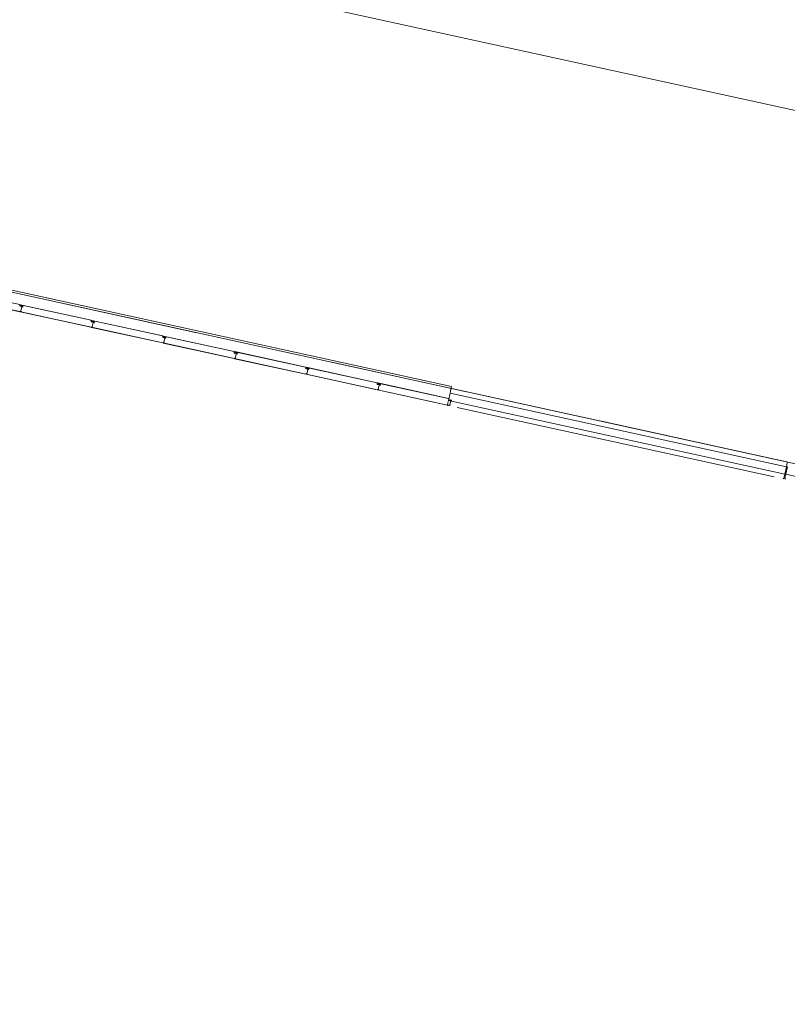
# Model space of a CAD drawing. Header units: metres. Extents: x 233012 to 233264, y 553571 to 554014.
# Tile 305 of 313: x 233212 to 233223, y 553974 to 553988. Entities that reach past the tile are written whole.
import ezdxf

# ---------------------------------------------------------------- set-up
doc = ezdxf.new("R2010")
doc.units = ezdxf.units.M
doc.linetypes.add('NLCS-HIDDEN', pattern=[4, 2, -2])
for name, color, linetype, lineweight in [('A-N---NPP', 251, 'NLCS-HIDDEN', 9), ('A-NA23_vloer', 252, 'Continuous', 0), ('A-NL$1B_3D-modellen_algemeen', 252, 'Continuous', 5), ('A-NL$1B_3D-modellen_algemeen-drsn', 252, 'Continuous', 5), ('A-NL23_vloeraanzicht', 252, 'Continuous', 5)]:
    doc.layers.add(name, color=color, linetype=linetype, lineweight=lineweight)

# ---------------------------------------------------------------- blocks, each defined once
blk = doc.blocks.new('NLRS_41_GM_WPB_waterslag_gen_mie - waterslag-5563023-01_Situatie')
at = {"layer": 'A-NL$1B_3D-modellen_algemeen'}
for p, q in [((-8.706, 0.279), (8.706, 0.279)), ((-8.706, 0.279), (-8.706, 0.099)), ((8.706, 0.24), (8.706, 0.279)), ((-6.571, 0), (-8.641, 0)), ((-6.108, 0), (-6.271, 0)), ((-1.531, 0), (-5.053, 0)), ((3.509, 0), (-1.231, 0)), ((7.672, 0), (3.809, 0))]:
    blk.add_line(p, q, dxfattribs=at)

msp = doc.modelspace()

# ---------------------------------------------------------------- linework, layer by layer
at = {"layer": 'A-N---NPP', "flags": 128}
msp.add_lwpolyline([(233208.526, 553888.618), (233228.609, 553980.395), (233099.954, 554008.548), (233025.404, 553667.867), (233154.055, 553639.689), (233189.361, 553801.036), (233206.475, 553797.378), (233225.622, 553884.877)], close=True, dxfattribs=at)
at = {"layer": 'A-NA23_vloer', "flags": 128}
msp.add_lwpolyline([(233189.73, 553676.511), (233188.662, 553671.627), (233028.961, 553706.574), (233096.334, 554014.459), (233264.258, 553977.712), (233263.934, 553967.325), (233258.935, 553967.43), (233259.131, 553973.716), (233100.149, 554008.505), (233034.914, 553710.389), (233189.73, 553676.511)], dxfattribs=at)
at = {"layer": 'A-NL$1B_3D-modellen_algemeen-drsn'}
for p, q in [((233211.288, 553983.931), (233212.319, 553983.705)), ((233211.288, 553983.93), (233212.319, 553983.704)), ((233212.318, 553983.807), (233211.289, 553984.032)), ((233212.319, 553983.787), (233212.318, 553983.807)), ((233212.318, 553983.787), (233212.318, 553983.803)), ((233212.34, 553983.781), (233212.321, 553983.785)), ((233212.321, 553983.784), (233212.339, 553983.78)), ((233212.323, 553983.795), (233212.34, 553983.791)), ((233212.323, 553983.794), (233212.34, 553983.79)), ((233213.354, 553983.58), (233212.325, 553983.805)), ((233212.328, 553983.803), (233213.35, 553983.58)), ((233212.363, 553983.783), (233212.345, 553983.787)), ((233212.345, 553983.786), (233212.362, 553983.782)), ((233212.357, 553983.783), (233212.346, 553983.785)), ((233212.357, 553983.782), (233212.346, 553983.784)), ((233212.323, 553983.703), (233213.354, 553983.478)), ((233212.336, 553983.706), (233212.324, 553983.707)), ((233212.336, 553983.705), (233212.324, 553983.706)), ((233212.324, 553983.704), (233213.355, 553983.479)), ((233212.332, 553983.712), (233212.346, 553983.775)), ((233212.346, 553983.773), (233212.333, 553983.713)), ((233212.36, 553983.773), (233212.348, 553983.774)), ((233212.348, 553983.773), (233212.36, 553983.772)), ((233213.353, 553983.561), (233213.353, 553983.576)), ((233213.354, 553983.561), (233213.354, 553983.58)), ((233213.375, 553983.554), (233213.356, 553983.558)), ((233213.356, 553983.557), (233213.375, 553983.553)), ((233213.359, 553983.568), (233213.375, 553983.564)), ((233213.359, 553983.567), (233213.375, 553983.563)), ((233214.389, 553983.353), (233213.36, 553983.579)), ((233213.364, 553983.577), (233214.385, 553983.353)), ((233213.368, 553983.485), (233213.382, 553983.548)), ((233213.381, 553983.546), (233213.368, 553983.486)), ((233213.381, 553983.56), (233213.398, 553983.556)), ((233213.381, 553983.559), (233213.398, 553983.555)), ((233213.393, 553983.556), (233213.382, 553983.558)), ((233213.382, 553983.557), (233213.392, 553983.555)), ((233213.396, 553983.546), (233213.383, 553983.548)), ((233213.383, 553983.547), (233213.396, 553983.545)), ((233213.372, 553983.48), (233213.359, 553983.48)), ((233213.359, 553983.479), (233213.372, 553983.479)), ((233214.39, 553983.252), (233213.359, 553983.478)), ((233213.359, 553983.477), (233214.39, 553983.251)), ((233214.388, 553983.35), (233214.389, 553983.334)), ((233214.39, 553983.334), (233214.389, 553983.353)), ((233215.425, 553983.127), (233214.396, 553983.352)), ((233214.399, 553983.35), (233215.421, 553983.127)), ((233214.411, 553983.328), (233214.392, 553983.332)), ((233214.392, 553983.331), (233214.41, 553983.327)), ((233214.394, 553983.341), (233214.411, 553983.338)), ((233214.394, 553983.34), (233214.411, 553983.337)), ((233214.394, 553983.25), (233215.425, 553983.024)), ((233214.407, 553983.253), (233214.395, 553983.254)), ((233214.407, 553983.252), (233214.395, 553983.253)), ((233214.395, 553983.251), (233215.426, 553983.025)), ((233214.403, 553983.258), (233214.417, 553983.322)), ((233214.417, 553983.32), (233214.404, 553983.26)), ((233214.416, 553983.334), (233214.433, 553983.33)), ((233214.416, 553983.333), (233214.433, 553983.329)), ((233214.428, 553983.329), (233214.417, 553983.332)), ((233214.428, 553983.328), (233214.417, 553983.331)), ((233214.431, 553983.319), (233214.419, 553983.321)), ((233214.431, 553983.318), (233214.419, 553983.32)), ((233215.424, 553983.107), (233215.424, 553983.123)), ((233215.425, 553983.107), (233215.425, 553983.127)), ((233215.446, 553983.101), (233215.427, 553983.105)), ((233215.427, 553983.104), (233215.446, 553983.1)), ((233215.43, 553983.115), (233215.446, 553983.111)), ((233215.43, 553983.114), (233215.446, 553983.11)), ((233216.46, 553982.9), (233215.431, 553983.126)), ((233216.456, 553982.9), (233215.435, 553983.124)), ((233215.439, 553983.032), (233215.453, 553983.095)), ((233215.452, 553983.093), (233215.439, 553983.033)), ((233215.469, 553983.103), (233215.452, 553983.107)), ((233215.452, 553983.106), (233215.469, 553983.102)), ((233215.464, 553983.103), (233215.453, 553983.105)), ((233215.463, 553983.102), (233215.453, 553983.104)), ((233215.467, 553983.093), (233215.454, 553983.094)), ((233215.454, 553983.093), (233215.467, 553983.092)), ((233215.443, 553983.027), (233215.43, 553983.027)), ((233215.443, 553983.026), (233215.43, 553983.026)), ((233216.461, 553982.799), (233215.43, 553983.024)), ((233215.43, 553983.023), (233216.461, 553982.798)), ((233216.46, 553982.881), (233216.459, 553982.897)), ((233216.461, 553982.881), (233216.46, 553982.9)), ((233216.482, 553982.874), (233216.463, 553982.878)), ((233216.481, 553982.873), (233216.463, 553982.877)), ((233216.482, 553982.885), (233216.465, 553982.888)), ((233216.465, 553982.887), (233216.482, 553982.884)), ((233216.465, 553982.797), (233217.496, 553982.571)), ((233216.478, 553982.8), (233216.466, 553982.8)), ((233216.478, 553982.799), (233216.466, 553982.799)), ((233216.466, 553982.798), (233217.497, 553982.572)), ((233217.496, 553982.674), (233216.467, 553982.899)), ((233217.492, 553982.674), (233216.47, 553982.897)), ((233216.474, 553982.805), (233216.488, 553982.869)), ((233216.488, 553982.867), (233216.475, 553982.806)), ((233216.487, 553982.88), (233216.504, 553982.877)), ((233216.487, 553982.879), (233216.504, 553982.876)), ((233216.499, 553982.876), (233216.488, 553982.879)), ((233216.488, 553982.878), (233216.499, 553982.875)), ((233216.502, 553982.866), (233216.49, 553982.868)), ((233216.49, 553982.867), (233216.502, 553982.865)), ((233217.495, 553982.67), (233217.495, 553982.654)), ((233217.496, 553982.654), (233217.496, 553982.674)), ((233217.517, 553982.648), (233217.498, 553982.652)), ((233217.498, 553982.651), (233217.517, 553982.647)), ((233217.5, 553982.66), (233217.517, 553982.657)), ((233217.517, 553982.658), (233217.501, 553982.661)), ((233218.531, 553982.447), (233217.502, 553982.672)), ((233218.527, 553982.446), (233217.506, 553982.67)), ((233217.51, 553982.579), (233217.524, 553982.642)), ((233217.523, 553982.64), (233217.51, 553982.579)), ((233217.54, 553982.65), (233217.523, 553982.653)), ((233217.523, 553982.652), (233217.54, 553982.649)), ((233217.535, 553982.65), (233217.524, 553982.652)), ((233217.534, 553982.649), (233217.524, 553982.651)), ((233217.538, 553982.639), (233217.525, 553982.641)), ((233217.538, 553982.638), (233217.525, 553982.64)), ((233217.514, 553982.573), (233217.501, 553982.573)), ((233217.501, 553982.572), (233217.514, 553982.572)), ((233217.501, 553982.571), (233218.532, 553982.345)), ((233217.501, 553982.57), (233218.358, 553982.382)), ((233218.549, 553982.525), (233218.526, 553982.417)), ((233218.562, 553982.583), (233218.549, 553982.525)), ((233223.42, 553981.459), (233218.549, 553982.525)), ((233218.574, 553982.591), (233218.562, 553982.583)), ((233223.425, 553981.529), (233218.574, 553982.591)), ((233218.526, 553982.417), (233218.513, 553982.358)), ((233218.513, 553982.358), (233218.521, 553982.347)), ((233223.397, 553981.351), (233218.526, 553982.417)), ((233218.531, 553982.427), (233218.53, 553982.443)), ((233218.532, 553982.427), (233218.531, 553982.447)), ((233218.552, 553982.421), (233218.534, 553982.425)), ((233218.534, 553982.424), (233218.552, 553982.42)), ((233218.545, 553982.352), (233218.559, 553982.415)), ((233218.57, 553982.422), (233218.559, 553982.425)), ((233218.559, 553982.424), (233218.57, 553982.421)), ((233218.651, 553982.318), (233223.242, 553981.313)), ((233223.42, 553981.459), (233223.433, 553981.517)), ((233223.433, 553981.517), (233223.425, 553981.529)), ((233223.397, 553981.351), (233223.42, 553981.459)), ((233223.434, 553981.456), (233223.41, 553981.348)), ((233223.372, 553981.285), (233223.384, 553981.293)), ((233223.384, 553981.293), (233223.397, 553981.351)), ((233223.41, 553981.348), (233223.398, 553981.29)), ((233223.398, 553981.29), (233223.405, 553981.278)), ((233223.41, 553981.348), (233228.274, 553980.284))]:
    msp.add_line(p, q, dxfattribs=at)
for centre, major_axis, start_param, end_param in [((233212.321, 553983.787), (-0.0032, -0.00143), 5.888446, 7.218344), ((233212.321, 553983.787), (0.00217, -0.00275), 4.069193, 5.39909), ((233212.321, 553983.787), (0.00108, -0.00225), 4.29038, 5.620278), ((233212.324, 553983.797), (-0.00282, -0.00151), 5.313654, 7.14784), ((233212.324, 553983.797), (-0.0014, -0.0017), 4.924274, 6.758459), ((233212.324, 553983.797), (-0.00205, -0.00081), 5.42827, 7.262456), ((233212.327, 553983.799), (0.00007, -0.0042), 2.909966, 4.217373), ((233212.327, 553983.799), (-0.0024, -0.00345), 3.534291, 4.841698), ((233212.34, 553983.783), (0.00322, -0.00138), 4.902642, 6.438001), ((233212.34, 553983.783), (-0.00278, -0.00212), 0.704419, 2.239778), ((233212.339, 553983.788), (-0.00295, -0.00188), 3.371735, 3.930592), ((233212.339, 553983.788), (-0.0035, 0.00016), 3.985195, 4.544052), ((233212.339, 553983.788), (-0.00225, -0.00108), 3.490623, 4.04948), ((233212.34, 553983.783), (-0.00247, 0.0004), 1.517566, 3.052924), ((233212.346, 553983.782), (0.00052, -0.00316), 2.764345, 4.299093), ((233212.346, 553983.782), (0.00029, -0.00218), 2.796726, 4.331349), ((233212.346, 553983.782), (-0.00005, -0.0022), 2.951707, 4.48633), ((233212.346, 553983.789), (-0.00056, -0.00315), 5.686243, 6.2451), ((233212.346, 553983.789), (-0.00113, -0.00189), 6.046079, 6.604935), ((233212.346, 553983.789), (-0.00166, -0.00144), 0.083893, 0.64275), ((233212.356, 553983.779), (0.00094, -0.00306), 1.055608, 2.626404), ((233212.356, 553983.779), (0.00023, -0.00219), 1.249046, 2.819842), ((233212.356, 553983.779), (0.00023, -0.00219), 1.249046, 2.819842), ((233212.362, 553983.78), (0.0016, -0.00192), 0.662909, 2.233706), ((233212.362, 553983.78), (0.0033, -0.00116), 0.122489, 1.693286), ((233212.362, 553983.78), (0.0033, -0.00116), 0.122489, 1.693286), ((233212.319, 553983.706), (-0.001, -0.000016), 1.338972, 2.909768), ((233212.319, 553983.706), (0.00138, -0.00145), 5.307534, 6.87833), ((233212.319, 553983.706), (-0.001, -0.000016), 1.338972, 2.909768), ((233212.324, 553983.707), (-0.0013, -0.0027), 2.472128, 4.943664), ((233212.324, 553983.707), (-0.00023, -0.00299), 2.099436, 4.570971), ((233212.324, 553983.707), (-0.00017, -0.00199), 2.107302, 4.578591), ((233212.324, 553983.705), (0.00075, -0.00164), 2.825219, 5.469697), ((233212.324, 553983.705), (-0.000117, -0.000791), 3.465414, 5.959476), ((233212.324, 553983.705), (0.000547, -0.000584), 2.566065, 5.060127), ((233212.326, 553983.708), (-0.000113, -0.000994), 5.278694, 6.377924), ((233212.333, 553983.711), (-0.000467, -0.000884), 4.982599, 6.553395), ((233212.334, 553983.712), (-0.000608, -0.000794), 5.150418, 6.721214), ((233212.336, 553983.708), (0.00126, -0.00031), 4.933576, 7.877773), ((233212.336, 553983.708), (-0.000291, -0.000034), 1.43767, 4.381867), ((233212.336, 553983.708), (-0.000275, -0.000102), 1.198998, 4.143195), ((233212.336, 553983.708), (-0.00195, -0.00045), 1.326327, 2.798059), ((233212.336, 553983.709), (0.00186, -0.00069), 0.040866, 1.709453), ((233212.348, 553983.773), (0.00341, -0.00077), 1.664264, 2.402198), ((233212.348, 553983.773), (-0.00012, -0.0035), 3.048082, 3.786017), ((233212.348, 553983.773), (0.00152, -0.00199), 2.360264, 3.114134), ((233212.348, 553983.773), (-0.00153, -0.00061), 4.202447, 5.685977), ((233212.348, 553983.773), (-0.000281, -0.000586), 3.460683, 4.944212), ((233212.348, 553983.773), (-0.000634, -0.000142), 4.363322, 5.846852), ((233212.356, 553983.778), (0.00177, -0.00131), 5.221733, 6.705263), ((233212.356, 553983.778), (-0.00204, -0.00246), 0.564994, 2.048524), ((233212.356, 553983.778), (0.00208, -0.00072), 4.916898, 6.400428), ((233212.361, 553983.775), (0.00209, -0.00137), 5.162977, 6.646507), ((233212.361, 553983.775), (-0.0035, 0.00014), 1.481303, 2.964833), ((233212.361, 553983.775), (0.00319, -0.00145), 5.011082, 6.494612), ((233213.349, 553983.576), (0.00267, -0.00298), 0.931354, 2.19532), ((233213.349, 553983.576), (-0.00344, -0.00203), 2.699863, 3.963829), ((233213.357, 553983.561), (-0.0032, -0.00143), 5.888446, 7.218344), ((233213.357, 553983.561), (0.00217, -0.00275), 4.069193, 5.39909), ((233213.357, 553983.561), (0.00108, -0.00225), 4.29038, 5.620278), ((233213.359, 553983.57), (-0.00264, 0.0018), 0.120005, 1.954191), ((233213.359, 553983.57), (-0.00177, 0.0013), 0.153289, 1.987475), ((233213.359, 553983.57), (-0.00174, 0.00135), 0.18247, 2.016655), ((233213.363, 553983.573), (0.00365, 0.00208), 0.838558, 2.145965), ((233213.363, 553983.573), (-0.00408, 0.001), 4.736368, 6.043775), ((233213.375, 553983.561), (-0.00219, 0.00273), 4.831215, 5.390072), ((233213.375, 553983.561), (-0.00136, 0.00323), 5.110644, 5.6695), ((233213.375, 553983.561), (0.00195, 0.00157), 0.118826, 0.677683), ((233213.376, 553983.557), (0.00322, -0.00138), 4.902642, 6.438001), ((233213.376, 553983.557), (-0.00247, 0.0004), 1.517566, 3.052924), ((233213.376, 553983.557), (-0.00278, -0.00212), 0.704419, 2.239778), ((233213.381, 553983.555), (0.00052, -0.00316), 2.764345, 4.299093), ((233213.381, 553983.562), (-0.00261, 0.00186), 1.415477, 1.974333), ((233213.381, 553983.555), (0.00029, -0.00218), 2.796726, 4.331349), ((233213.381, 553983.555), (-0.00005, -0.0022), 2.951707, 4.48633), ((233213.381, 553983.562), (-0.00204, 0.00083), 1.183653, 1.742509), ((233213.381, 553983.562), (-0.00012, 0.0022), 2.314145, 2.873002), ((233213.383, 553983.546), (0.00341, -0.00077), 1.664264, 2.402198), ((233213.383, 553983.546), (-0.00012, -0.0035), 3.048082, 3.786017), ((233213.383, 553983.546), (0.00164, 0.00016), 1.345839, 2.829369), ((233213.383, 553983.546), (0.00152, -0.00199), 2.360264, 3.114134), ((233213.383, 553983.546), (0.000649, 0.000038), 1.384225, 2.867755), ((233213.383, 553983.546), (0.000312, 0.00057), 0.37225, 1.85578), ((233213.392, 553983.551), (0.00177, -0.00131), 5.221733, 6.705263), ((233213.392, 553983.551), (0.00208, -0.00072), 4.916898, 6.400428), ((233213.392, 553983.551), (-0.00204, -0.00246), 0.564994, 2.048524), ((233213.392, 553983.553), (0.00023, -0.00219), 1.249046, 2.819842), ((233213.392, 553983.553), (0.00023, -0.00219), 1.249046, 2.819842), ((233213.392, 553983.553), (0.00094, -0.00306), 1.055608, 2.626404), ((233213.396, 553983.548), (0.00336, 0.00098), 4.299241, 5.782771), ((233213.396, 553983.548), (0.00289, 0.00197), 3.985398, 5.468928), ((233213.397, 553983.553), (0.00336, 0.00098), 5.782771, 7.353567), ((233213.397, 553983.553), (0.00336, 0.00098), 5.782771, 7.353567), ((233213.397, 553983.553), (-0.00094, 0.00232), 4.113277, 5.684073), ((233213.355, 553983.48), (0.00138, -0.00145), 5.307534, 6.87833), ((233213.355, 553983.48), (-0.001, -0.000016), 1.338972, 2.909768), ((233213.355, 553983.48), (-0.001, -0.000016), 1.338972, 2.909768), ((233213.359, 553983.48), (-0.0013, -0.0027), 2.472128, 4.943664), ((233213.359, 553983.48), (-0.00023, -0.00299), 2.099436, 4.570971), ((233213.359, 553983.48), (-0.00017, -0.00199), 2.107302, 4.578591), ((233213.359, 553983.478), (0.0018, 0.0001), 1.626743, 4.271222), ((233213.359, 553983.478), (0.000423, 0.000679), 0.734031, 3.228093), ((233213.359, 553983.478), (0.000797, 0.000071), 1.659311, 4.153373), ((233213.362, 553983.482), (-0.000113, -0.000994), 5.278694, 6.377924), ((233213.369, 553983.486), (0.000391, 0.00092), 1.757082, 3.327879), ((233213.369, 553983.485), (-0.000467, -0.000884), 4.982599, 6.553395), ((233213.371, 553983.482), (0.00126, -0.00031), 4.933576, 7.877773), ((233213.371, 553983.482), (-0.000291, -0.000034), 1.43767, 4.381867), ((233213.371, 553983.482), (-0.000275, -0.000102), 1.198998, 4.143195), ((233213.372, 553983.482), (0.00155, 0.00125), 5.291786, 6.960374), ((233213.372, 553983.482), (-0.00102, 0.00172), 2.586962, 4.058695), ((233214.385, 553983.349), (-0.00248, 0.00313), 4.133566, 5.397532), ((233214.385, 553983.349), (0.00043, 0.00398), 4.911504, 6.17547), ((233214.398, 553983.346), (0.00007, -0.0042), 2.909966, 4.217373), ((233214.398, 553983.346), (-0.0024, -0.00345), 3.534291, 4.841698), ((233214.392, 553983.334), (-0.00337, 0.00093), 0.294058, 1.623956), ((233214.392, 553983.334), (0.0035, 0.00004), 3.154327, 4.484224), ((233214.392, 553983.334), (-0.00236, 0.00083), 0.365007, 1.694905), ((233214.39, 553983.253), (0.00192, 0.00056), 4.211975, 5.782771), ((233214.39, 553983.253), (0.000884, 0.000468), 4.009529, 5.580325), ((233214.39, 553983.253), (0.000884, 0.000468), 4.009529, 5.580325), ((233214.395, 553983.344), (-0.00282, -0.00151), 5.313654, 7.14784), ((233214.395, 553983.344), (-0.0014, -0.0017), 4.924274, 6.758459), ((233214.395, 553983.344), (-0.00205, -0.00081), 5.42827, 7.262456), ((233214.395, 553983.254), (0.00059, 0.00294), 5.365138, 7.836673), ((233214.395, 553983.254), (-0.00112, 0.00278), 4.782786, 7.254321), ((233214.395, 553983.254), (-0.00061, 0.00191), 4.857816, 7.329104), ((233214.395, 553983.252), (0.00075, -0.00164), 2.825219, 5.469697), ((233214.395, 553983.252), (-0.000117, -0.000791), 3.465414, 5.959476), ((233214.395, 553983.252), (0.000547, -0.000584), 2.566065, 5.060127), ((233214.397, 553983.255), (-0.000304, 0.000953), 1.714987, 2.814218), ((233214.404, 553983.258), (-0.000674, 0.000739), 0.615505, 2.186302), ((233214.405, 553983.259), (-0.000608, -0.000794), 5.150418, 6.721214), ((233214.407, 553983.255), (-0.00048, 0.0012), 2.739876, 5.684073), ((233214.407, 553983.255), (0.000281, 0.000082), 4.40937, 7.353567), ((233214.407, 553983.255), (0.00007, 0.000285), 3.364399, 6.308596), ((233214.407, 553983.255), (-0.00195, -0.00045), 1.326327, 2.798059), ((233214.407, 553983.256), (0.00186, -0.00069), 0.040866, 1.709453), ((233214.411, 553983.33), (0.00318, 0.00145), 4.068818, 5.604177), ((233214.411, 553983.33), (0.00309, 0.00164), 4.009529, 5.544887), ((233214.41, 553983.334), (-0.00295, -0.00188), 3.371735, 3.930592), ((233214.41, 553983.334), (-0.0035, 0.00016), 3.985195, 4.544052), ((233214.41, 553983.334), (-0.00225, -0.00108), 3.490623, 4.04948), ((233214.411, 553983.33), (0.00231, 0.00095), 4.107204, 5.642563), ((233214.417, 553983.329), (-0.00026, 0.00319), 5.985522, 7.52027), ((233214.417, 553983.329), (0.00024, 0.00219), 6.175838, 7.71046), ((233214.417, 553983.329), (-0.00058, 0.00212), 5.801226, 7.335848), ((233214.417, 553983.336), (-0.00113, -0.00189), 6.046079, 6.604935), ((233214.417, 553983.336), (-0.00166, -0.00144), 0.083893, 0.64275), ((233214.417, 553983.336), (-0.00056, -0.00315), 5.686243, 6.2451), ((233214.419, 553983.32), (0.00334, 0.00105), 1.137747, 1.875681), ((233214.419, 553983.32), (-0.00231, 0.00263), 5.433705, 6.171639), ((233214.419, 553983.32), (-0.00077, 0.00238), 5.842168, 6.596038), ((233214.419, 553983.319), (-0.00153, -0.00061), 4.202447, 5.685977), ((233214.419, 553983.319), (-0.000281, -0.000586), 3.460683, 4.944212), ((233214.419, 553983.319), (-0.000634, -0.000142), 4.363322, 5.846852), ((233214.427, 553983.325), (0.00208, 0.00071), 4.255608, 5.739138), ((233214.427, 553983.325), (0.00211, 0.00062), 4.299241, 5.782771), ((233214.427, 553983.325), (0.00303, 0.00103), 4.255608, 5.739138), ((233214.427, 553983.326), (-0.0023, 0.00223), 3.696786, 5.267582), ((233214.427, 553983.326), (-0.00138, 0.00171), 3.819275, 5.390072), ((233214.427, 553983.326), (-0.00138, 0.00171), 3.819275, 5.390072), ((233214.432, 553983.322), (0.00209, -0.00137), 5.162977, 6.646507), ((233214.432, 553983.322), (-0.0035, 0.00014), 1.481303, 2.964833), ((233214.432, 553983.322), (0.00319, -0.00145), 5.011082, 6.494612), ((233214.433, 553983.326), (0.0033, -0.00116), 0.122489, 1.693286), ((233214.433, 553983.326), (0.0033, -0.00116), 0.122489, 1.693286), ((233214.433, 553983.326), (0.0016, -0.00192), 0.662909, 2.233706), ((233215.42, 553983.123), (0.00267, -0.00298), 0.931354, 2.19532), ((233215.42, 553983.123), (-0.00344, -0.00203), 2.699863, 3.963829), ((233215.428, 553983.107), (-0.0032, -0.00143), 5.888446, 7.218344), ((233215.428, 553983.107), (0.00217, -0.00275), 4.069193, 5.39909), ((233215.428, 553983.107), (0.00108, -0.00225), 4.29038, 5.620278), ((233215.43, 553983.117), (-0.00282, -0.00151), 5.313654, 7.14784), ((233215.43, 553983.117), (-0.0014, -0.0017), 4.924274, 6.758459), ((233215.43, 553983.117), (-0.00205, -0.00081), 5.42827, 7.262456), ((233215.434, 553983.12), (0.00007, -0.0042), 2.909966, 4.217373), ((233215.434, 553983.12), (-0.0024, -0.00345), 3.534291, 4.841698), ((233215.446, 553983.108), (-0.00295, -0.00188), 3.371735, 3.930592), ((233215.446, 553983.108), (-0.0035, 0.00016), 3.985195, 4.544052), ((233215.446, 553983.108), (-0.00225, -0.00108), 3.490623, 4.04948), ((233215.447, 553983.103), (0.00322, -0.00138), 4.902642, 6.438001), ((233215.447, 553983.103), (-0.00247, 0.0004), 1.517566, 3.052924), ((233215.447, 553983.103), (-0.00278, -0.00212), 0.704419, 2.239778), ((233215.452, 553983.102), (0.00052, -0.00316), 2.764345, 4.299093), ((233215.452, 553983.109), (-0.00056, -0.00315), 5.686243, 6.2451), ((233215.452, 553983.102), (0.00029, -0.00218), 2.796726, 4.331349), ((233215.452, 553983.102), (-0.00005, -0.0022), 2.951707, 4.48633), ((233215.452, 553983.109), (-0.00113, -0.00189), 6.046079, 6.604935), ((233215.452, 553983.109), (-0.00166, -0.00144), 0.083893, 0.64275), ((233215.454, 553983.093), (0.00341, -0.00077), 1.664264, 2.402198), ((233215.454, 553983.093), (-0.00012, -0.0035), 3.048082, 3.786017), ((233215.454, 553983.093), (-0.00153, -0.00061), 4.202447, 5.685977), ((233215.454, 553983.093), (0.00152, -0.00199), 2.360264, 3.114134), ((233215.454, 553983.093), (-0.000281, -0.000586), 3.460683, 4.944212), ((233215.454, 553983.093), (-0.000634, -0.000142), 4.363322, 5.846852), ((233215.463, 553983.098), (0.00177, -0.00131), 5.221733, 6.705263), ((233215.463, 553983.098), (-0.00204, -0.00246), 0.564994, 2.048524), ((233215.463, 553983.098), (0.00208, -0.00072), 4.916898, 6.400428), ((233215.463, 553983.1), (0.00023, -0.00219), 1.249046, 2.819842), ((233215.463, 553983.1), (0.00023, -0.00219), 1.249046, 2.819842), ((233215.463, 553983.1), (0.00094, -0.00306), 1.055608, 2.626404), ((233215.467, 553983.095), (0.00209, -0.00137), 5.162977, 6.646507), ((233215.467, 553983.095), (-0.0035, 0.00014), 1.481303, 2.964833), ((233215.467, 553983.095), (0.00319, -0.00145), 5.011082, 6.494612), ((233215.468, 553983.1), (0.0033, -0.00116), 0.122489, 1.693286), ((233215.468, 553983.1), (0.0033, -0.00116), 0.122489, 1.693286), ((233215.468, 553983.1), (0.0016, -0.00192), 0.662909, 2.233706), ((233215.426, 553983.026), (0.00138, -0.00145), 5.307534, 6.87833), ((233215.426, 553983.026), (-0.001, -0.000016), 1.338972, 2.909768), ((233215.426, 553983.026), (-0.001, -0.000016), 1.338972, 2.909768), ((233215.43, 553983.027), (-0.0013, -0.0027), 2.472128, 4.943664), ((233215.43, 553983.027), (-0.00023, -0.00299), 2.099436, 4.570971), ((233215.43, 553983.027), (-0.00017, -0.00199), 2.107302, 4.578591), ((233215.43, 553983.025), (0.00075, -0.00164), 2.825219, 5.469697), ((233215.43, 553983.025), (-0.000117, -0.000791), 3.465414, 5.959476), ((233215.43, 553983.025), (0.000547, -0.000584), 2.566065, 5.060127), ((233215.433, 553983.029), (-0.000113, -0.000994), 5.278694, 6.377924), ((233215.44, 553983.033), (-0.000608, -0.000794), 5.150418, 6.721214), ((233215.44, 553983.032), (-0.000467, -0.000884), 4.982599, 6.553395), ((233215.442, 553983.029), (0.00126, -0.00031), 4.933576, 7.877773), ((233215.442, 553983.029), (-0.000291, -0.000034), 1.43767, 4.381867), ((233215.442, 553983.029), (-0.000275, -0.000102), 1.198998, 4.143195), ((233215.443, 553983.029), (0.00186, -0.00069), 0.040866, 1.709453), ((233215.443, 553983.029), (-0.00195, -0.00045), 1.326327, 2.798059), ((233216.456, 553982.896), (0.00267, -0.00298), 0.931354, 2.19532), ((233216.456, 553982.896), (-0.00344, -0.00203), 2.699863, 3.963829), ((233216.463, 553982.881), (-0.0032, -0.00143), 5.888446, 7.218344), ((233216.463, 553982.881), (0.00217, -0.00275), 4.069193, 5.39909), ((233216.463, 553982.881), (0.00108, -0.00225), 4.29038, 5.620278), ((233216.461, 553982.8), (-0.001, -0.000016), 1.338972, 2.909768), ((233216.461, 553982.8), (-0.001, -0.000016), 1.338972, 2.909768), ((233216.461, 553982.8), (0.00138, -0.00145), 5.307534, 6.87833), ((233216.466, 553982.89), (-0.00282, -0.00151), 5.313654, 7.14784), ((233216.466, 553982.89), (-0.0014, -0.0017), 4.924274, 6.758459), ((233216.466, 553982.89), (-0.00205, -0.00081), 5.42827, 7.262456), ((233216.466, 553982.801), (-0.0013, -0.0027), 2.472128, 4.943664), ((233216.466, 553982.801), (-0.00023, -0.00299), 2.099436, 4.570971), ((233216.466, 553982.801), (-0.00017, -0.00199), 2.107302, 4.578591), ((233216.466, 553982.799), (0.00075, -0.00164), 2.825219, 5.469697), ((233216.466, 553982.799), (-0.000117, -0.000791), 3.465414, 5.959476), ((233216.466, 553982.799), (0.000547, -0.000584), 2.566065, 5.060127), ((233216.469, 553982.893), (0.00007, -0.0042), 2.909966, 4.217373), ((233216.469, 553982.893), (-0.0024, -0.00345), 3.534291, 4.841698), ((233216.468, 553982.802), (-0.000113, -0.000994), 5.278694, 6.377924), ((233216.475, 553982.805), (-0.000467, -0.000884), 4.982599, 6.553395), ((233216.476, 553982.806), (-0.000608, -0.000794), 5.150418, 6.721214), ((233216.478, 553982.802), (0.00126, -0.00031), 4.933576, 7.877773), ((233216.478, 553982.802), (-0.000291, -0.000034), 1.43767, 4.381867), ((233216.478, 553982.802), (-0.000275, -0.000102), 1.198998, 4.143195), ((233216.478, 553982.802), (-0.00195, -0.00045), 1.326327, 2.798059), ((233216.478, 553982.802), (0.00186, -0.00069), 0.040866, 1.709453), ((233216.482, 553982.877), (0.00322, -0.00138), 4.902642, 6.438001), ((233216.482, 553982.877), (-0.00278, -0.00212), 0.704419, 2.239778), ((233216.481, 553982.881), (-0.00295, -0.00188), 3.371735, 3.930592), ((233216.481, 553982.881), (-0.0035, 0.00016), 3.985195, 4.544052), ((233216.481, 553982.881), (-0.00225, -0.00108), 3.490623, 4.04948), ((233216.482, 553982.877), (-0.00247, 0.0004), 1.517566, 3.052924), ((233216.488, 553982.875), (0.00052, -0.00316), 2.764345, 4.299093), ((233216.488, 553982.875), (0.00029, -0.00218), 2.796726, 4.331349), ((233216.488, 553982.875), (-0.00005, -0.0022), 2.951707, 4.48633), ((233216.488, 553982.883), (-0.00113, -0.00189), 6.046079, 6.604935), ((233216.488, 553982.883), (-0.00166, -0.00144), 0.083893, 0.64275), ((233216.488, 553982.883), (-0.00056, -0.00315), 5.686243, 6.2451), ((233216.49, 553982.867), (0.00341, -0.00077), 1.664264, 2.402198), ((233216.49, 553982.867), (-0.00012, -0.0035), 3.048082, 3.786017), ((233216.49, 553982.867), (0.00152, -0.00199), 2.360264, 3.114134), ((233216.489, 553982.866), (-0.00153, -0.00061), 4.202447, 5.685977), ((233216.489, 553982.866), (-0.000281, -0.000586), 3.460683, 4.944212), ((233216.489, 553982.866), (-0.000634, -0.000142), 4.363322, 5.846852), ((233216.498, 553982.871), (0.00177, -0.00131), 5.221733, 6.705263), ((233216.498, 553982.871), (-0.00204, -0.00246), 0.564994, 2.048524), ((233216.498, 553982.871), (0.00208, -0.00072), 4.916898, 6.400428), ((233216.498, 553982.873), (0.00094, -0.00306), 1.055608, 2.626404), ((233216.498, 553982.873), (0.00023, -0.00219), 1.249046, 2.819842), ((233216.498, 553982.873), (0.00023, -0.00219), 1.249046, 2.819842), ((233216.503, 553982.869), (0.00209, -0.00137), 5.162977, 6.646507), ((233216.503, 553982.869), (-0.0035, 0.00014), 1.481303, 2.964833), ((233216.503, 553982.869), (0.00319, -0.00145), 5.011082, 6.494612), ((233216.504, 553982.873), (0.0033, -0.00116), 0.122489, 1.693286), ((233216.504, 553982.873), (0.0033, -0.00116), 0.122489, 1.693286), ((233216.504, 553982.873), (0.0016, -0.00192), 0.662909, 2.233706), ((233217.491, 553982.67), (0.00267, -0.00298), 0.931354, 2.19532), ((233217.491, 553982.67), (-0.00344, -0.00203), 2.699863, 3.963829), ((233217.499, 553982.654), (-0.0032, -0.00143), 5.888446, 7.218344), ((233217.499, 553982.654), (0.00217, -0.00275), 4.069193, 5.39909), ((233217.499, 553982.654), (0.00108, -0.00225), 4.29038, 5.620278), ((233217.501, 553982.663), (-0.00282, -0.00151), 5.313654, 7.14784), ((233217.501, 553982.663), (-0.0014, -0.0017), 4.924274, 6.758459), ((233217.501, 553982.663), (-0.00205, -0.00081), 5.42827, 7.262456), ((233217.505, 553982.666), (0.00007, -0.0042), 2.909966, 4.217373), ((233217.505, 553982.666), (-0.0024, -0.00345), 3.534291, 4.841698), ((233217.516, 553982.654), (-0.00295, -0.00188), 3.371735, 3.930592), ((233217.516, 553982.654), (-0.0035, 0.00016), 3.985195, 4.544052), ((233217.516, 553982.654), (-0.00225, -0.00108), 3.490623, 4.04948), ((233217.518, 553982.65), (-0.00247, 0.0004), 1.517566, 3.052924), ((233217.518, 553982.65), (0.00322, -0.00138), 4.902642, 6.438001), ((233217.518, 553982.65), (-0.00278, -0.00212), 0.704419, 2.239778), ((233217.523, 553982.649), (0.00052, -0.00316), 2.764345, 4.299093), ((233217.523, 553982.655), (-0.00056, -0.00315), 5.686243, 6.2451), ((233217.523, 553982.649), (0.00029, -0.00218), 2.796726, 4.331349), ((233217.523, 553982.649), (-0.00005, -0.0022), 2.951707, 4.48633), ((233217.523, 553982.655), (-0.00113, -0.00189), 6.046079, 6.604935), ((233217.523, 553982.655), (-0.00166, -0.00144), 0.083893, 0.64275), ((233217.525, 553982.64), (0.00341, -0.00077), 1.664264, 2.402198), ((233217.525, 553982.64), (-0.00012, -0.0035), 3.048082, 3.786017), ((233217.525, 553982.639), (-0.00153, -0.00061), 4.202447, 5.685977), ((233217.525, 553982.64), (0.00152, -0.00199), 2.360264, 3.114134), ((233217.525, 553982.639), (-0.000281, -0.000586), 3.460683, 4.944212), ((233217.525, 553982.639), (-0.000634, -0.000142), 4.363322, 5.846852), ((233217.534, 553982.645), (0.00177, -0.00131), 5.221733, 6.705263), ((233217.534, 553982.645), (-0.00204, -0.00246), 0.564994, 2.048524), ((233217.534, 553982.645), (0.00208, -0.00072), 4.916898, 6.400428), ((233217.534, 553982.646), (0.00023, -0.00219), 1.249046, 2.819842), ((233217.534, 553982.646), (0.00023, -0.00219), 1.249046, 2.819842), ((233217.534, 553982.646), (0.00094, -0.00306), 1.055608, 2.626404), ((233217.538, 553982.642), (0.00209, -0.00137), 5.162977, 6.646507), ((233217.538, 553982.642), (-0.0035, 0.00014), 1.481303, 2.964833), ((233217.538, 553982.642), (0.00319, -0.00145), 5.011082, 6.494612), ((233217.539, 553982.646), (0.0033, -0.00116), 0.122489, 1.693286), ((233217.539, 553982.646), (0.0033, -0.00116), 0.122489, 1.693286), ((233217.539, 553982.646), (0.0016, -0.00192), 0.662909, 2.233706), ((233217.497, 553982.573), (0.00138, -0.00145), 5.307534, 6.87833), ((233217.497, 553982.573), (-0.001, -0.000016), 1.338972, 2.909768), ((233217.497, 553982.573), (-0.001, -0.000016), 1.338972, 2.909768), ((233217.501, 553982.574), (-0.0013, -0.0027), 2.472128, 4.943664), ((233217.501, 553982.574), (-0.00023, -0.00299), 2.099436, 4.570971), ((233217.501, 553982.574), (-0.00017, -0.00199), 2.107302, 4.578591), ((233217.501, 553982.571), (0.00075, -0.00164), 2.825219, 5.469697), ((233217.501, 553982.571), (-0.000117, -0.000791), 3.465414, 5.959476), ((233217.501, 553982.571), (0.000547, -0.000584), 2.566065, 5.060127), ((233217.504, 553982.575), (-0.000113, -0.000994), 5.278694, 6.377924), ((233217.511, 553982.578), (-0.000467, -0.000884), 4.982599, 6.553395), ((233217.511, 553982.579), (-0.000608, -0.000794), 5.150418, 6.721214), ((233217.513, 553982.575), (0.00126, -0.00031), 4.933576, 7.877773), ((233217.513, 553982.575), (-0.000291, -0.000034), 1.43767, 4.381867), ((233217.513, 553982.575), (-0.000275, -0.000102), 1.198998, 4.143195), ((233217.514, 553982.575), (0.00186, -0.00069), 0.040866, 1.709453), ((233217.514, 553982.575), (-0.00195, -0.00045), 1.326327, 2.798059), ((233218.526, 553982.443), (0.00267, -0.00298), 0.931354, 2.19532), ((233218.526, 553982.443), (-0.00344, -0.00203), 2.699863, 3.963829), ((233218.534, 553982.427), (-0.0032, -0.00143), 5.888446, 7.218344), ((233218.534, 553982.427), (0.00217, -0.00275), 4.069193, 5.39909), ((233218.534, 553982.427), (0.00108, -0.00225), 4.29038, 5.620278), ((233218.546, 553982.351), (-0.000467, -0.000884), 4.982599, 6.553395), ((233218.553, 553982.423), (-0.00247, 0.0004), 1.517566, 3.052924), ((233218.553, 553982.423), (0.00322, -0.00138), 4.902642, 6.438001), ((233218.553, 553982.423), (-0.00278, -0.00212), 0.704419, 2.239778), ((233218.558, 553982.422), (0.00052, -0.00316), 2.764345, 4.299093), ((233218.558, 553982.422), (0.00029, -0.00218), 2.796726, 4.331349), ((233218.558, 553982.422), (-0.00005, -0.0022), 2.951707, 4.48633), ((233218.561, 553982.413), (0.00341, -0.00077), 1.664264, 2.402198), ((233218.561, 553982.413), (-0.00012, -0.0035), 3.048082, 3.786017), ((233218.561, 553982.413), (0.00152, -0.00199), 2.360264, 3.114134), ((233218.569, 553982.418), (0.00177, -0.00131), 5.221733, 6.705263), ((233218.569, 553982.418), (-0.00204, -0.00246), 0.564994, 2.048524), ((233218.569, 553982.418), (0.00208, -0.00072), 4.916898, 6.400428), ((233218.569, 553982.419), (0.00094, -0.00306), 1.055608, 2.626404), ((233218.569, 553982.419), (0.00023, -0.00219), 1.249046, 2.819842), ((233218.569, 553982.419), (0.00023, -0.00219), 1.249046, 2.819842), ((233218.532, 553982.346), (-0.001, -0.000016), 1.338972, 2.909768), ((233218.532, 553982.346), (0.00138, -0.00145), 5.307534, 6.87833), ((233218.532, 553982.346), (-0.001, -0.000016), 1.338972, 2.909768), ((233218.537, 553982.347), (-0.0013, -0.0027), 2.472128, 4.943664), ((233218.537, 553982.347), (-0.00023, -0.00299), 2.099436, 4.570971), ((233218.537, 553982.347), (-0.00017, -0.00199), 2.107302, 4.578591), ((233218.539, 553982.348), (-0.000113, -0.000994), 5.278694, 6.377924), ((233218.549, 553982.348), (0.00126, -0.00031), 4.933576, 7.877773), ((233218.549, 553982.348), (-0.000291, -0.000034), 1.43767, 4.381867), ((233218.549, 553982.348), (-0.000275, -0.000102), 1.198998, 4.143195)]:
    msp.add_ellipse(centre, major_axis=major_axis, ratio=1, start_param=start_param, end_param=end_param, dxfattribs=at)
at = {"layer": 'A-NL23_vloeraanzicht'}
msp.add_line((233264.258, 553977.712), (233096.334, 554014.459), dxfattribs=at)

# ---------------------------------------------------------------- block references
at = {"layer": 'A-NL$1B_3D-modellen_algemeen', "rotation": 347.6567290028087}
msp.add_blockref('NLRS_41_GM_WPB_waterslag_gen_mie - waterslag-5563023-01_Situatie', (233210.006, 553984.21), dxfattribs=at)

doc.saveas('drawing.dxf')
